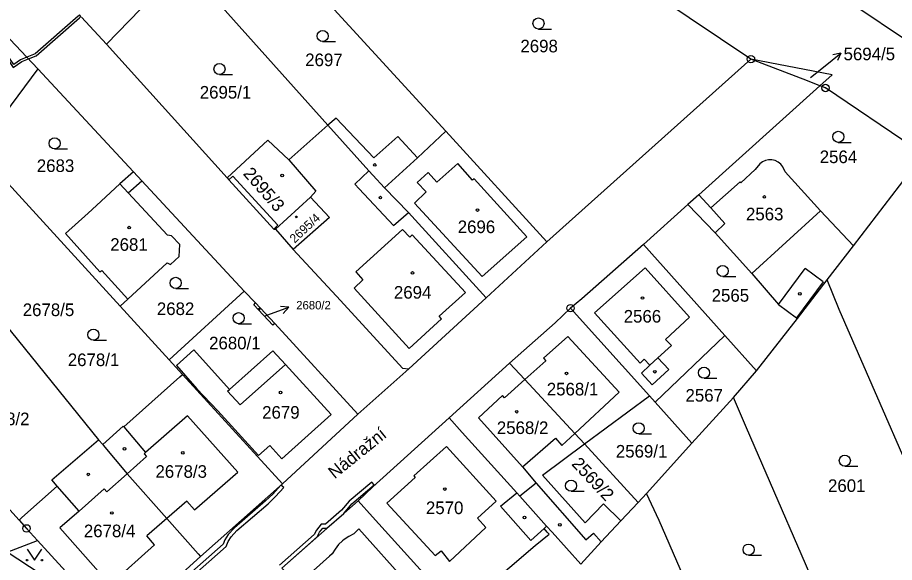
# Model space of a CAD drawing. Extents: x -644096 to -634268, y -1141430 to -1133463.
# Drawn here: x -639618.2 to -639499.8, y -1138556.7 to -1138483.1 of the extents above; entities that cross this region are included whole.
import ezdxf

# ---------------------------------------------------------------- set-up
doc = ezdxf.new("R2010")
doc.units = 0
for name, color, linetype in [('_CIVIL_CONSTRUCTION', 7, 'Continuous'), ('B_Hranice _3D', 7, 'Continuous'), ('M_Svah_Nasyp', 7, 'Continuous'), ('M_Svah_Zarez', 7, 'Continuous'), ('svrsek_osa_sjezdy', 7, 'Continuous'), ('svrsek_osa_terminal_VRT', 7, 'Continuous'), ('svrsek_osa_VRT', 7, 'Continuous'), ('svrsek_popisy_VRT', 7, 'Continuous'), ('terminal_VRT', 7, 'Continuous')]:
    doc.layers.add(name, color=color, linetype=linetype)

msp = doc.modelspace()

# ---------------------------------------------------------------- linework, layer by layer
at = {"layer": '_CIVIL_CONSTRUCTION'}
for centre, radius in [((-639519.2, -1138488.74), 0.5), ((-639519.2, -1138488.74), 0.0303), ((-639509.13, -1138492.64), 0.5), ((-639509.13, -1138492.64), 0.0303), ((-639543.55, -1138522.36), 0.5), ((-639543.55, -1138522.36), 0.0303), ((-639616.95, -1138552.09), 0.5), ((-639616.95, -1138552.09), 0.0303)]:
    msp.add_circle(centre, radius, dxfattribs=at)
at = {"layer": 'B_Hranice _3D'}
for points in [[(-639616.68, -1138488.71), (-639615.65, -1138488.29), (-639609.8, -1138483.17), (-639609.61, -1138482.98), (-639609.81, -1138482.76), (-639610, -1138482.95), (-639615.81, -1138488.03), (-639616.9, -1138488.47)], [(-639618.77, -1138489.87), (-639617.61, -1138489.08), (-639616.68, -1138488.71), (-639616.9, -1138488.47), (-639617.75, -1138488.82), (-639618.69, -1138489.47), (-639619.88, -1138487.7), (-639620.9, -1138486.28), (-639621.11, -1138486.5), (-639620.26, -1138487.68), (-639627.6, -1138496.44), (-639629.37, -1138495.68), (-639628.39, -1138493.72), (-639628.64, -1138493.55), (-639629.79, -1138495.82), (-639627.5, -1138496.82), (-639620.08, -1138487.94)]]:
    msp.add_lwpolyline(points, close=True, dxfattribs=at)
for points in [[(-639582.51, -1138557.44), (-639577.74, -1138553.23), (-639577.42, -1138552.6), (-639576.97, -1138552.04), (-639576.41, -1138552.06), (-639574.14, -1138550.06), (-639573.05, -1138548.77), (-639570.04, -1138546.23), (-639570.36, -1138545.85), (-639573.41, -1138548.41), (-639574.46, -1138549.62), (-639576.62, -1138551.54), (-639577.21, -1138551.54), (-639577.84, -1138552.32), (-639578.14, -1138552.92), (-639582.84, -1138557.07)], [(-639595.44, -1138559.37), (-639590.01, -1138554.53), (-639589.75, -1138553.86), (-639589.35, -1138553.21), (-639588.57, -1138552.38), (-639584.36, -1138548.76), (-639583.35, -1138547.8), (-639582.25, -1138546.57), (-639582.64, -1138546.26), (-639583.73, -1138547.46), (-639584.7, -1138548.38), (-639588.91, -1138552.02), (-639589.75, -1138552.91), (-639590.19, -1138553.64), (-639590.43, -1138554.23), (-639595.8, -1138559.01)]]:
    msp.add_lwpolyline(points, dxfattribs=at)
at = {"layer": 'M_Svah_Nasyp'}
for p, q in [((-639564.18, -1138502.09), (-639568.63, -1138506.11)), ((-639558.76, -1138502.82), (-639561.59, -1138505.37)), ((-639556.76, -1138505.09), (-639558.76, -1138502.82)), ((-639589.11, -1138504.53), (-639589.65, -1138505.02)), ((-639583.04, -1138511.17), (-639589.11, -1138504.53)), ((-639564.24, -1138505.38), (-639562.77, -1138504.06)), ((-639562.77, -1138504.06), (-639561.59, -1138505.37)), ((-639603.24, -1138506.8), (-639604.35, -1138505.6)), ((-639563.02, -1138506.64), (-639564.24, -1138505.38)), ((-639556.54, -1138504.89), (-639556.76, -1138505.09)), ((-639549.44, -1138512.74), (-639556.54, -1138504.89)), ((-639572.07, -1138506.25), (-639567.43, -1138511.2)), ((-639563.02, -1138506.64), (-639564.61, -1138508.21)), ((-639555.46, -1138518.09), (-639564.61, -1138508.21)), ((-639524.61, -1138508.84), (-639522.74, -1138510.94)), ((-639509.83, -1138509.21), (-639519.06, -1138517.69)), ((-639567.43, -1138511.2), (-639565.42, -1138509.47)), ((-639583.6, -1138511.68), (-639583.04, -1138511.17)), ((-639522.74, -1138510.94), (-639524.03, -1138512.18)), ((-639566.21, -1138511.73), (-639572.5, -1138517.44)), ((-639565.24, -1138512.76), (-639566.21, -1138511.73)), ((-639564.92, -1138512.46), (-639565.24, -1138512.76)), ((-639557.74, -1138520.26), (-639564.92, -1138512.46)), ((-639555.46, -1138518.09), (-639549.44, -1138512.74)), ((-639572.5, -1138517.44), (-639571.56, -1138518.54)), ((-639540.33, -1138522.99), (-639533.49, -1138516.92)), ((-639533.49, -1138516.92), (-639527.48, -1138523.56)), ((-639515.48, -1138521.88), (-639511.9, -1138517.01)), ((-639509.47, -1138518.79), (-639511.9, -1138517.01)), ((-639571.56, -1138518.54), (-639572.76, -1138519.64)), ((-639572.76, -1138519.64), (-639565.34, -1138527.81)), ((-639509.47, -1138518.79), (-639513.05, -1138523.66)), ((-639561.25, -1138523.46), (-639557.74, -1138520.26)), ((-639560.95, -1138523.79), (-639561.25, -1138523.46)), ((-639540.33, -1138522.99), (-639534.17, -1138529.77)), ((-639565.34, -1138527.81), (-639560.95, -1138523.79)), ((-639527.48, -1138523.56), (-639530.72, -1138526.57)), ((-639543.89, -1138526.17), (-639547.18, -1138529.13)), ((-639543.89, -1138526.17), (-639536.98, -1138533.72)), ((-639530.72, -1138526.57), (-639529.94, -1138527.4)), ((-639529.94, -1138527.4), (-639531.76, -1138529.07)), ((-639547.18, -1138529.13), (-639546.88, -1138529.46)), ((-639533.62, -1138529.25), (-639534.17, -1138529.77)), ((-639532.84, -1138530.07), (-639533.62, -1138529.25)), ((-639531.76, -1138529.07), (-639532.84, -1138530.07)), ((-639531.76, -1138529.07), (-639530.29, -1138530.66)), ((-639582.03, -1138529.97), (-639588.13, -1138535.39)), ((-639546.88, -1138529.46), (-639549.71, -1138532)), ((-639533.99, -1138531.14), (-639532.84, -1138530.07)), ((-639532.52, -1138532.72), (-639533.99, -1138531.14)), ((-639530.29, -1138530.66), (-639532.52, -1138532.72)), ((-639549.71, -1138532), (-639552.46, -1138534.46)), ((-639589.85, -1138533.57), (-639589.56, -1138533.32)), ((-639588.13, -1138535.39), (-639589.85, -1138533.57)), ((-639536.98, -1138533.72), (-639542.96, -1138539.26)), ((-639552.73, -1138534.17), (-639555.96, -1138537.15)), ((-639552.46, -1138534.46), (-639552.73, -1138534.17)), ((-639595.24, -1138536.9), (-639600.88, -1138541.85)), ((-639588.45, -1138544.52), (-639595.24, -1138536.9)), ((-639555.96, -1138537.15), (-639550.03, -1138543.79)), ((-639603.83, -1138538.38), (-639600.88, -1138541.85)), ((-639550.03, -1138543.79), (-639545.58, -1138539.9)), ((-639545.58, -1138539.9), (-639544.72, -1138540.89)), ((-639542.96, -1138539.26), (-639544.72, -1138540.89)), ((-639560.27, -1138541.03), (-639564.68, -1138544.99)), ((-639553.57, -1138548.43), (-639560.27, -1138541.03)), ((-639600.75, -1138542.4), (-639603.39, -1138544.73)), ((-639600.88, -1138541.85), (-639601.08, -1138542.03)), ((-639601.08, -1138542.03), (-639600.75, -1138542.4)), ((-639603.39, -1138544.73), (-639606.14, -1138547.14)), ((-639594.29, -1138549.59), (-639588.45, -1138544.52)), ((-639550.03, -1138543.79), (-639548.18, -1138545.98)), ((-639564.49, -1138545.2), (-639568.33, -1138548.67)), ((-639564.68, -1138544.99), (-639564.49, -1138545.2)), ((-639609.87, -1138549.75), (-639612.81, -1138546.38)), ((-639606.47, -1138546.76), (-639609.87, -1138549.75)), ((-639606.14, -1138547.14), (-639606.47, -1138546.76)), ((-639548.18, -1138545.98), (-639550.4, -1138547.76)), ((-639548.18, -1138545.98), (-639541.49, -1138553.64)), ((-639552.99, -1138549.09), (-639550.8, -1138547.31)), ((-639595.34, -1138548.4), (-639598.03, -1138550.76)), ((-639595.34, -1138548.4), (-639594.29, -1138549.59)), ((-639568.33, -1138548.67), (-639561.82, -1138555.75)), ((-639556.09, -1138550.72), (-639553.57, -1138548.43)), ((-639552.99, -1138549.09), (-639548.92, -1138553.72)), ((-639609.87, -1138549.75), (-639612.46, -1138552.02)), ((-639598.03, -1138550.76), (-639600.72, -1138553.11)), ((-639554.96, -1138551.97), (-639556.09, -1138550.72)), ((-639612.46, -1138552.02), (-639605.69, -1138559.66)), ((-639559.87, -1138556.54), (-639554.96, -1138551.97)), ((-639548.92, -1138553.72), (-639547.1, -1138552.09)), ((-639541.49, -1138553.64), (-639540.44, -1138552.72)), ((-639540.44, -1138552.72), (-639539.41, -1138553.92)), ((-639599.67, -1138554.3), (-639600.72, -1138553.11)), ((-639605.69, -1138559.66), (-639599.67, -1138554.3)), ((-639561.82, -1138555.75), (-639560.98, -1138555.1)), ((-639560.98, -1138555.1), (-639559.87, -1138556.54))]:
    msp.add_line(p, q, dxfattribs=at)
msp.add_lwpolyline([(-639572.07, -1138506.25), (-639572.67, -1138505.61), (-639570.77, -1138503.83)], dxfattribs=at)
at = {"layer": 'M_Svah_Zarez'}
for centre, radius in [((-639569.97, -1138503.03), 0.175), ((-639582.45, -1138504.45), 0.175), ((-639569.21, -1138507.44), 0.175), ((-639517.39, -1138507.35), 0.175), ((-639556.1, -1138509.12), 0.175), ((-639580.55, -1138510.05), 0.123), ((-639603.1, -1138511.49), 0.175), ((-639564.86, -1138517.61), 0.175), ((-639533.84, -1138520.99), 0.175), ((-639512.6, -1138520.42), 0.175), ((-639585.54, -1138522.47), 0.117), ((-639544.08, -1138531.17), 0.175), ((-639532.17, -1138530.94), 0.175), ((-639582.67, -1138533.75), 0.175), ((-639550.81, -1138536.34), 0.175), ((-639603.74, -1138541.36), 0.175), ((-639595.88, -1138541.88), 0.175), ((-639608.62, -1138544.8), 0.175), ((-639560.51, -1138546.78), 0.175), ((-639605.44, -1138550.01), 0.175), ((-639549.75, -1138550.63), 0.175), ((-639544.99, -1138551.61), 0.175)]:
    msp.add_circle(centre, radius, dxfattribs=at)
at = {"layer": 'svrsek_osa_sjezdy'}
for p, q in [((-639547.87, -1138484.68), (-639546.12, -1138484.68)), ((-639577, -1138486.38), (-639575.25, -1138486.38)), ((-639590.92, -1138490.83), (-639589.17, -1138490.83)), ((-639613.17, -1138500.87), (-639611.42, -1138500.87)), ((-639507.41, -1138499.98), (-639505.66, -1138499.98)), ((-639523.01, -1138518.09), (-639521.26, -1138518.09)), ((-639596.83, -1138519.7), (-639595.08, -1138519.7)), ((-639588.33, -1138524.46), (-639586.58, -1138524.46)), ((-639607.93, -1138526.69), (-639606.18, -1138526.69)), ((-639525.53, -1138531.83), (-639523.78, -1138531.83)), ((-639534.35, -1138539.32), (-639532.6, -1138539.32)), ((-639506.53, -1138543.69), (-639504.78, -1138543.69)), ((-639543.47, -1138547.08), (-639541.72, -1138547.08)), ((-639519.52, -1138555.7), (-639517.77, -1138555.7))]:
    msp.add_line(p, q, dxfattribs=at)
msp.add_lwpolyline([(-639616.88, -1138554.88), (-639615.88, -1138556.38), (-639614.88, -1138554.88)], dxfattribs=at)
for centre, radius in [((-639547.87, -1138483.93), 0.75), ((-639577, -1138485.63), 0.75), ((-639590.92, -1138490.08), 0.75), ((-639507.41, -1138499.23), 0.75), ((-639613.17, -1138500.12), 0.75), ((-639523.01, -1138517.34), 0.75), ((-639596.83, -1138518.95), 0.75), ((-639588.33, -1138523.71), 0.75), ((-639607.93, -1138525.94), 0.75), ((-639525.53, -1138531.08), 0.75), ((-639534.35, -1138538.57), 0.75), ((-639506.53, -1138542.94), 0.75), ((-639543.47, -1138546.33), 0.75), ((-639519.52, -1138554.95), 0.75), ((-639616.88, -1138556.38), 0.1), ((-639614.88, -1138556.38), 0.1)]:
    msp.add_circle(centre, radius, dxfattribs=at)
at = {"layer": 'svrsek_osa_terminal_VRT'}
msp.add_arc((-642050.26, -1145189.6), 8802.25, 41.413152, 75.317049, dxfattribs=at)
at = {"layer": 'svrsek_popisy_VRT'}
for p, q in [((-639509.41, -1138489.81), (-639507.08, -1138487.92)), ((-639507.08, -1138487.92), (-639508.17, -1138488.16)), ((-639507.08, -1138487.92), (-639507.54, -1138488.94)), ((-639511.17, -1138491.21), (-639509.41, -1138489.81)), ((-639584.38, -1138523.27), (-639581.56, -1138522.24)), ((-639581.56, -1138522.24), (-639582.67, -1138522.12)), ((-639581.56, -1138522.24), (-639582.33, -1138523.06)), ((-639584.72, -1138523.39), (-639584.38, -1138523.27))]:
    msp.add_line(p, q, dxfattribs=at)
at = {"layer": 'terminal_VRT'}
for p, q in [((-639519.2, -1138488.74), (-639558.42, -1138462.39)), ((-639606.15, -1138486.74), (-639595.74, -1138475.94)), ((-639576.29, -1138497.65), (-639595.74, -1138475.94)), ((-639560.39, -1138498.48), (-639577.67, -1138479.59)), ((-639609.52, -1138483.08), (-639606.15, -1138486.74)), ((-639615.41, -1138490.05), (-639619.92, -1138485.29)), ((-639606.15, -1138486.74), (-639589.87, -1138504.77)), ((-639546.73, -1138513.4), (-639519.2, -1138488.74)), ((-639602.52, -1138503.94), (-639615.41, -1138490.05)), ((-639509.89, -1138492.35), (-639526.23, -1138507.05)), ((-639576.29, -1138497.65), (-639581.56, -1138502.36)), ((-639546.73, -1138513.4), (-639560.39, -1138498.48)), ((-639505.37, -1138513.95), (-639496.23, -1138502.01)), ((-639604.31, -1138522.09), (-639620.38, -1138504.5)), ((-639601.38, -1138505.18), (-639602.52, -1138503.94)), ((-639587.57, -1138520.06), (-639601.38, -1138505.18)), ((-639583.38, -1138511.72), (-639578.62, -1138507.38)), ((-639526.23, -1138507.05), (-639527.72, -1138508.39)), ((-639527.72, -1138508.39), (-639533.7, -1138513.77)), ((-639583.38, -1138511.72), (-639580.99, -1138514.45)), ((-639554.94, -1138520.95), (-639546.73, -1138513.4)), ((-639533.7, -1138513.77), (-639522.71, -1138526.03)), ((-639508.89, -1138518.56), (-639505.37, -1138513.95)), ((-639512.93, -1138523.74), (-639508.89, -1138518.56)), ((-639623.08, -1138520.57), (-639607.23, -1138540.12)), ((-639597.7, -1138529.33), (-639587.57, -1138520.06)), ((-639587.57, -1138520.06), (-639586.04, -1138521.66)), ((-639565.36, -1138530.55), (-639554.94, -1138520.95)), ((-639603.29, -1138521.15), (-639604.31, -1138522.09)), ((-639597.7, -1138529.33), (-639604.31, -1138522.09)), ((-639586.04, -1138521.66), (-639583.46, -1138524.41)), ((-639543.55, -1138522.36), (-639545.61, -1138524.34)), ((-639543.55, -1138522.36), (-639532.91, -1138534.2)), ((-639583.46, -1138524.41), (-639572.24, -1138536.67)), ((-639545.61, -1138524.34), (-639551.76, -1138529.79)), ((-639518.44, -1138530.8), (-639512.93, -1138523.74)), ((-639532.13, -1138535.07), (-639522.71, -1138526.03)), ((-639522.71, -1138526.03), (-639518.44, -1138530.8)), ((-639595.9, -1138531.3), (-639597.7, -1138529.33)), ((-639565.36, -1138530.55), (-639572.24, -1138536.67)), ((-639551.76, -1138529.79), (-639559.92, -1138537.18)), ((-639551.76, -1138529.79), (-639549.71, -1138532)), ((-639582.42, -1138546.06), (-639595.9, -1138531.3)), ((-639521.56, -1138534.41), (-639518.44, -1138530.8)), ((-639541.65, -1138540.69), (-639532.91, -1138534.2)), ((-639532.91, -1138534.2), (-639532.13, -1138535.07)), ((-639532.13, -1138535.07), (-639527.17, -1138540.59)), ((-639527.17, -1138540.59), (-639521.56, -1138534.41)), ((-639631.77, -1138535.85), (-639617.95, -1138550.97)), ((-639572.24, -1138536.67), (-639582.42, -1138546.06)), ((-639607.23, -1138540.12), (-639606.68, -1138540.78)), ((-639541.65, -1138540.69), (-639534.44, -1138548.61)), ((-639533.3, -1138547.39), (-639527.17, -1138540.59)), ((-639593.46, -1138555.9), (-639582.42, -1138546.06)), ((-639534.44, -1138548.61), (-639533.3, -1138547.39)), ((-639582.51, -1138557.44), (-639572.2, -1138548.35)), ((-639536.74, -1138551.07), (-639534.44, -1138548.61)), ((-639619.59, -1138555.32), (-639615.47, -1138553.71)), ((-639615.47, -1138553.71), (-639604.49, -1138565.73)), ((-639604.49, -1138565.73), (-639593.46, -1138555.9))]:
    msp.add_line(p, q, dxfattribs=at)
for points in [[(-639458.62, -1138512.49), (-639484.16, -1138495.63), (-639519.2, -1138472.08)], [(-639509.89, -1138492.35), (-639511.58, -1138491.69), (-639519.2, -1138488.74)], [(-639509.89, -1138492.35), (-639508.26, -1138490.88), (-639519.2, -1138488.74)], [(-639615.41, -1138490.05), (-639623.58, -1138501), (-639620.38, -1138504.5)], [(-639496.23, -1138502.01), (-639497.31, -1138500.63), (-639509.13, -1138492.64), (-639509.89, -1138492.35)], [(-639560.39, -1138498.48), (-639564.18, -1138502.09), (-639566.87, -1138499.18), (-639570.08, -1138502.08), (-639575.15, -1138496.73), (-639576.29, -1138497.65)], [(-639554.94, -1138520.95), (-639565.42, -1138509.47), (-639568.63, -1138506.11), (-639570.24, -1138504.43), (-639570.77, -1138503.83), (-639576.29, -1138497.65)], [(-639589.87, -1138504.77), (-639584.38, -1138499.67), (-639581.56, -1138502.36)], [(-639581.56, -1138502.36), (-639577.9, -1138506.59), (-639578.62, -1138507.38)], [(-639518.01, -1138502.87), (-639518.61, -1138503.64), (-639520.57, -1138505.44), (-639520.67, -1138505.33), (-639524.61, -1138508.84), (-639526.23, -1138507.05)], [(-639514.91, -1138503.29), (-639515.18, -1138502.93), (-639515.52, -1138502.65), (-639515.92, -1138502.44), (-639515.93, -1138502.44), (-639516.36, -1138502.33), (-639516.81, -1138502.32), (-639517.25, -1138502.41), (-639517.66, -1138502.6), (-639518.01, -1138502.87)], [(-639505.37, -1138513.95), (-639509.83, -1138509.21), (-639514.6, -1138503.95), (-639514.91, -1138503.29)], [(-639602.52, -1138503.94), (-639604.35, -1138505.6), (-639607.53, -1138508.49), (-639608.66, -1138509.52), (-639611.68, -1138512.29), (-639607.05, -1138517.47), (-639606.81, -1138517.29), (-639603.29, -1138521.15)], [(-639603.29, -1138521.15), (-639598, -1138516.26), (-639597.52, -1138516.45), (-639596.37, -1138515.4), (-639596.28, -1138513.79), (-639597.38, -1138512.58), (-639597.95, -1138512.53), (-639603.24, -1138506.8), (-639601.38, -1138505.18)], [(-639589.87, -1138504.77), (-639589.65, -1138505.02), (-639583.6, -1138511.68), (-639583.38, -1138511.72)], [(-639578.62, -1138507.38), (-639576.07, -1138510.12), (-639580.99, -1138514.45)], [(-639527.72, -1138508.39), (-639524.03, -1138512.18), (-639519.06, -1138517.69), (-639515.48, -1138521.88), (-639513.05, -1138523.66), (-639512.93, -1138523.74)], [(-639533.7, -1138513.77), (-639542, -1138521.1), (-639543.55, -1138522.36)], [(-639580.99, -1138514.45), (-639574.58, -1138521.32), (-639566.22, -1138530.47), (-639565.36, -1138530.55)], [(-639492.86, -1138555.68), (-639507.31, -1138522.52), (-639508.89, -1138518.56)], [(-639583.46, -1138524.41), (-639583.72, -1138524.65), (-639586.3, -1138521.9), (-639586.04, -1138521.66)], [(-639593.97, -1138533.27), (-639591.16, -1138536.24), (-639585.66, -1138542.27), (-639584.14, -1138540.89), (-639582.49, -1138542.72), (-639575.85, -1138536.73), (-639582.03, -1138529.97), (-639583.7, -1138528.14), (-639589.56, -1138533.32), (-639594.39, -1138527.97), (-639596.73, -1138530.09), (-639593.97, -1138533.27)], [(-639606.68, -1138540.78), (-639603.92, -1138538.28), (-639603.83, -1138538.38), (-639596.28, -1138531.64), (-639595.9, -1138531.3)], [(-639549.71, -1138532), (-639542.96, -1138539.26), (-639541.65, -1138540.69)], [(-639508.61, -1138564.34), (-639519.79, -1138538.5), (-639521.56, -1138534.41)], [(-639559.92, -1138537.18), (-639570.24, -1138546.47), (-639572.2, -1138548.35)], [(-639559.92, -1138537.18), (-639558.15, -1138539.14), (-639550.8, -1138547.31), (-639550.4, -1138547.76), (-639546.77, -1138551.79)], [(-639617.95, -1138550.97), (-639617.57, -1138550.63), (-639612.81, -1138546.38), (-639613.55, -1138545.53), (-639607.23, -1138540.12)], [(-639606.68, -1138540.78), (-639606.61, -1138540.86), (-639603.39, -1138544.73), (-639598.03, -1138550.76), (-639593.79, -1138555.52), (-639593.46, -1138555.9)], [(-639536.74, -1138551.07), (-639539.1, -1138548.78), (-639541.59, -1138551.34), (-639547.33, -1138544.91), (-639541.65, -1138540.69)], [(-639523.1, -1138570.62), (-639531.58, -1138551.01), (-639533.3, -1138547.39)], [(-639572.2, -1138548.35), (-639570.27, -1138550.51), (-639561.73, -1138559.97), (-639559.73, -1138562.19), (-639558.69, -1138563.34), (-639558.22, -1138563.86), (-639557.9, -1138564.22)], [(-639617.95, -1138550.97), (-639616.95, -1138552.09), (-639615.47, -1138553.71)], [(-639557.9, -1138564.22), (-639557.8, -1138564.13), (-639554.41, -1138561.08), (-639555.14, -1138560.26), (-639548.33, -1138554.39), (-639546.41, -1138552.89), (-639546.68, -1138552.58), (-639547.1, -1138552.09), (-639546.77, -1138551.79)], [(-639546.77, -1138551.79), (-639546.04, -1138552.61), (-639542.16, -1138556.94)], [(-639542.16, -1138556.94), (-639539.41, -1138553.92), (-639536.74, -1138551.07)], [(-639572.79, -1138552.83), (-639573.47, -1138553.17), (-639574.1, -1138553.59), (-639574.3, -1138553.76), (-639574.84, -1138554.28), (-639575.31, -1138554.88), (-639575.7, -1138555.53)], [(-639565.96, -1138571.45), (-639570.72, -1138566.48), (-639568.24, -1138564.24), (-639569.51, -1138562.83), (-639565.68, -1138559.36), (-639572.12, -1138552.13), (-639572.79, -1138552.83)], [(-639604.49, -1138565.73), (-639607.63, -1138563.15), (-639619.59, -1138555.32)], [(-639575.7, -1138555.53), (-639576.05, -1138555.85), (-639580.37, -1138559.71), (-639582.51, -1138557.44)]]:
    msp.add_lwpolyline(points, dxfattribs=at)

# ---------------------------------------------------------------- texts
at = {"layer": 'svrsek_osa_VRT'}
for s, height, p in [('2698', 1.7, (-639550.31, -1138487.83)), ('2697', 1.7, (-639579.35, -1138489.69)), ('5694/5', 1.7, (-639506.7, -1138488.9)), ('2695/1', 1.7, (-639593.58, -1138494.07)), ('2564', 1.7, (-639509.92, -1138502.78)), ('2683', 1.7, (-639615.57, -1138503.98)), ('2563', 1.7, (-639519.87, -1138510.51)), ('2696', 1.7, (-639558.77, -1138512.23)), ('2681', 1.7, (-639605.66, -1138514.62)), ('2694', 1.7, (-639567.38, -1138521.08)), ('2565', 1.7, (-639524.5, -1138521.49)), ('2678/5', 1.7, (-639617.47, -1138523.43)), ('2682', 1.7, (-639599.37, -1138523.29)), ('2680/2', 1.14, (-639580.56, -1138522.53)), ('2566', 1.7, (-639536.37, -1138524.31)), ('2680/1', 1.7, (-639592.32, -1138527.92)), ('2678/1', 1.7, (-639611.39, -1138530.18)), ('2568/1', 1.7, (-639546.75, -1138534.14)), ('2567', 1.7, (-639528.03, -1138534.98)), ('2678/2', 1.7, (-639623.51, -1138538.16)), ('2679', 1.7, (-639585.16, -1138537.28)), ('2568/2', 1.7, (-639553.49, -1138539.35)), ('2569/1', 1.7, (-639537.43, -1138542.53)), ('2678/3', 1.7, (-639599.56, -1138545.26)), ('2601', 1.7, (-639508.8, -1138547.17)), ('2570', 1.7, (-639563.06, -1138550.16)), ('2678/4', 1.7, (-639609.22, -1138553.28))]:
    msp.add_text(s, height=height, dxfattribs=at).set_placement(p)
for s, height, rotation, p in [('2695/3', 1.7, 311, (-639587.82, -1138504.25)), ('2695/4', 1.19, 43, (-639580.77, -1138513.65)), ('2569/2', 1.7, 313, (-639543.5, -1138543.46))]:
    msp.add_text(s, height=height, rotation=rotation, dxfattribs=at).set_placement(p)
at = {"layer": 'svrsek_popisy_VRT'}
msp.add_text('Nádražní', height=1.7, rotation=39, dxfattribs=at).set_placement((-639575.38, -1138545.48))

doc.saveas('drawing.dxf')
